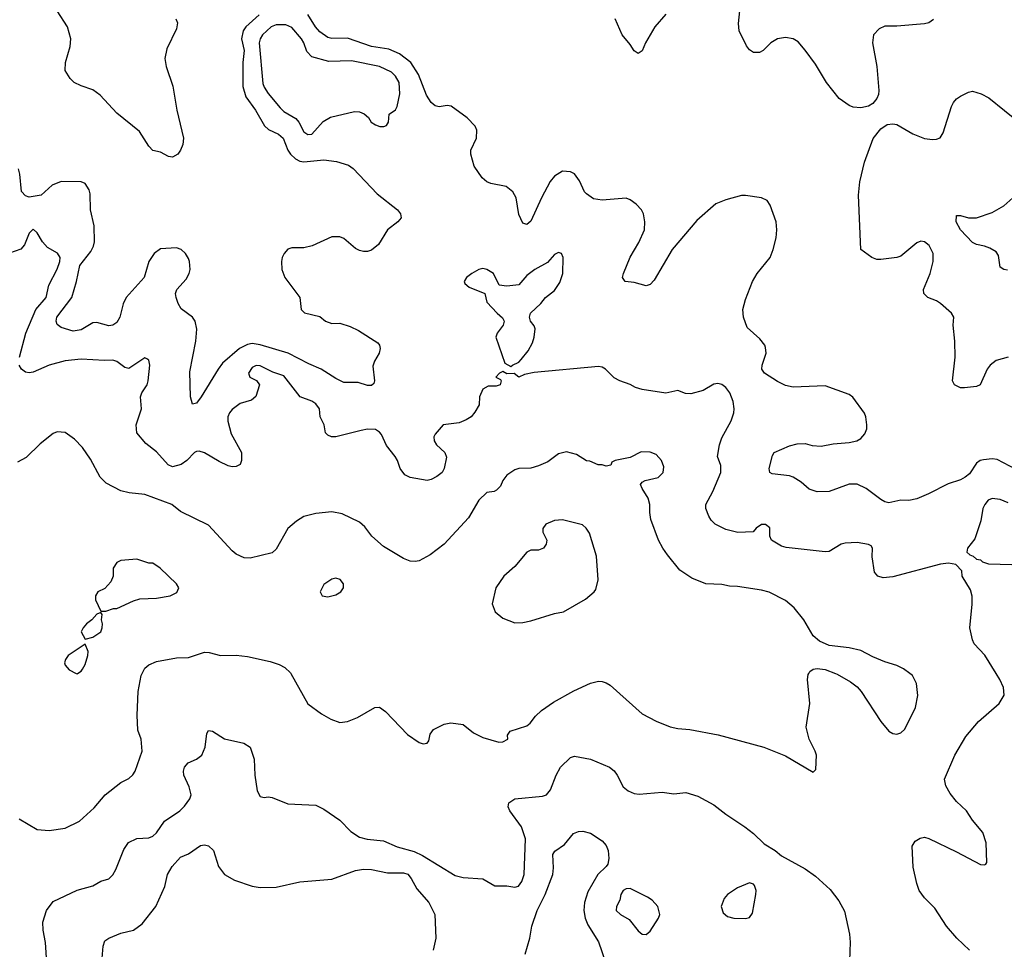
# Model space of a CAD drawing. Header units: inches. Extents: x 1771504 to 1971212, y 471788 to 643615.
# Tile 390 of 587: x 1883462 to 1888410, y 578614 to 583285. Entities that reach past the tile are written whole.
import ezdxf

# ---------------------------------------------------------------- set-up
doc = ezdxf.new("R2010")
doc.units = ezdxf.units.IN
doc.header["$MEASUREMENT"] = 0
doc.layers.add('B8587', color=7, linetype='Continuous')
doc.layers.add('B8588', color=7, linetype='Continuous')

msp = doc.modelspace()

# ---------------------------------------------------------------- linework, layer by layer
at = {"layer": 'B8587', "color": 5}
for points, elevation in [([(1883458.8, 579270), (1883550, 579215.5), (1883610, 579210.6), (1883690, 579223), (1883762.6, 579257.4), (1883835.5, 579324.5), (1883891.6, 579390), (1883970, 579452.4), (1884010, 579473), (1884030, 579490.6), (1884042.4, 579510), (1884077.6, 579610), (1884071.6, 579670), (1884055.1, 579715.1), (1884052.6, 579790), (1884057.7, 579910), (1884072.6, 579990), (1884077.2, 580000)], 560), ([(1883746, 580000), (1883750, 579998), (1883753, 580000)], 580), ([(1884824.5, 580000), (1884910, 579847.3), (1884978, 579798), (1885026, 579770), (1885070, 579754), (1885110, 579759.1), (1885160.2, 579779.8), (1885246, 579830), (1885270, 579831), (1885299.7, 579810), (1885410, 579693.4), (1885470, 579653), (1885490, 579646), (1885510, 579650.7), (1885518.3, 579661.7), (1885525.3, 579694.7), (1885541.8, 579718.2), (1885594.8, 579745.2), (1885628.2, 579751.8), (1885690, 579743.7), (1885742.8, 579702.8), (1885790, 579678.3), (1885870, 579654.9), (1885890, 579657), (1885914.5, 579670), (1885914, 579690), (1885927, 579710), (1886010, 579737.4), (1886027.6, 579750), (1886054, 579786), (1886085, 579815), (1886143.9, 579856.1), (1886247.2, 579912.8), (1886330, 579951.8), (1886370, 579962), (1886390, 579959.5), (1886410, 579953.7), (1886430, 579941.3), (1886590, 579797.1), (1886660.9, 579760.9), (1886731.6, 579731.5), (1886770, 579723.1), (1886830, 579719.5), (1886972.7, 579692.7), (1887201, 579630), (1887310, 579586.4), (1887450, 579504), (1887462.7, 579517.3), (1887466, 579590), (1887460.5, 579610), (1887429.7, 579670), (1887414.7, 579730), (1887432.5, 579850), (1887421.7, 579970), (1887424.9, 579995.1), (1887427.5, 580000)], 560), ([(1887562.3, 580000), (1887570, 579997), (1887637.6, 579957.6), (1887670, 579932.7), (1887690.2, 579910.2), (1887790, 579758.8), (1887830, 579711), (1887850, 579698.8), (1887870, 579696), (1887890, 579702.8), (1887910, 579721), (1887963.7, 579830), (1887976.2, 579890), (1887969.5, 579950), (1887949.3, 579990), (1887936.3, 580000)], 560), ([(1888234.7, 578610), (1888171.3, 578670), (1888120.4, 578730), (1888060.5, 578820.5), (1888010, 578873.3), (1887982.7, 578910), (1887970, 578945.2), (1887952.2, 579027.7), (1887947.9, 579132.1), (1887962, 579158), (1887986.9, 579173.1), (1888010, 579177.6), (1888031.6, 579171.5), (1888170, 579104.9), (1888290, 579041), (1888310, 579038), (1888318, 579042), (1888322, 579050), (1888318.4, 579150), (1888301.7, 579201.7), (1888250, 579262.7), (1888220.7, 579310), (1888170, 579356.2), (1888138, 579398), (1888115.8, 579435.8), (1888109.8, 579470), (1888160.9, 579590), (1888216.8, 579683.2), (1888281.4, 579758.6), (1888383.7, 579850), (1888409.4, 579890.6), (1888405.6, 579930), (1888388, 579970), (1888369.3, 580000)], 540), ([(1883602.4, 578470), (1883591.2, 578648.8), (1883580.3, 578710), (1883578.4, 578750), (1883596.4, 578810), (1883630, 578854.3), (1883750, 578911.3), (1883830, 578933.6), (1883870, 578956), (1883910, 578968.5), (1883930, 578988.2), (1883945.3, 579014.7), (1883984.5, 579115.5), (1884008.9, 579151.1), (1884050, 579170.3), (1884110, 579174.3), (1884130, 579182.7), (1884150, 579200.3), (1884190, 579258), (1884266.3, 579310), (1884290, 579333.1), (1884316.8, 579370), (1884322.7, 579390), (1884313.6, 579430), (1884287.2, 579490), (1884285.5, 579510), (1884289.8, 579530), (1884308.5, 579551.5), (1884350, 579570.2), (1884376.4, 579590), (1884394, 579630), (1884402, 579698), (1884410, 579713.4), (1884430, 579710.4), (1884491.1, 579671.1), (1884588, 579650), (1884620.7, 579630), (1884640.2, 579570), (1884643.2, 579490), (1884655.8, 579410), (1884670, 579382), (1884690, 579376.3), (1884710, 579380.5), (1884730, 579376.3), (1884810, 579345.5), (1884950, 579338.4), (1884990, 579318.4), (1885070, 579263.1), (1885126.2, 579206.2), (1885170, 579178.5), (1885208.3, 579168.3), (1885290, 579159.3), (1885359.1, 579130), (1885445, 579105), (1885485.5, 579085.5), (1885650, 578985.8), (1885690, 578974.9), (1885790, 578968), (1885850, 578933.4), (1885910, 578933.4), (1885950, 578926), (1885968.1, 578931.9), (1885984.8, 578955.2), (1885996.4, 578990), (1886003.1, 579170), (1885983.9, 579230), (1885925.1, 579310), (1885916.2, 579330), (1885919.3, 579350), (1885950, 579370.4), (1886090, 579383), (1886110, 579390.5), (1886130, 579416.3), (1886157.4, 579490), (1886179.7, 579530), (1886230, 579577.6), (1886250, 579584.9), (1886330.8, 579570), (1886425.5, 579530), (1886450, 579510.4), (1886464.9, 579490), (1886495.5, 579430), (1886520.7, 579410), (1886550, 579398), (1886574.6, 579394.6), (1886690, 579403.6), (1886750, 579395.8), (1886810, 579402.4), (1886870, 579384.4), (1886950, 579339.5), (1887010, 579293), (1887106.8, 579230), (1887150, 579196.3), (1887203.7, 579143.7), (1887258.8, 579110), (1887290, 579084), (1887410, 579019.1), (1887462, 578982), (1887535.1, 578915.1), (1887578.3, 578858.3), (1887606.4, 578806.4), (1887632.7, 578690), (1887636.4, 578650), (1887630.4, 578510.3)], 540), ([(1886002.8, 578590), (1886026.2, 578670), (1886035.7, 578730), (1886063.2, 578810), (1886103.1, 578890), (1886141.1, 578990), (1886144.5, 579024.5), (1886141.8, 579090), (1886151.8, 579108.2), (1886199.2, 579140.8), (1886244.4, 579195.6), (1886270, 579206), (1886291.9, 579208.1), (1886330, 579198.7), (1886390, 579160.2), (1886410, 579135.6), (1886419.2, 579110), (1886422.3, 579070), (1886417.1, 579042.9), (1886410, 579029.8), (1886368, 578990), (1886317.1, 578902.9), (1886299.8, 578850), (1886296.3, 578810), (1886303.5, 578770), (1886316.5, 578736.5), (1886371.6, 578651.6), (1886406, 578550)], 520), ([(1883866.8, 578450), (1883882, 578630), (1883890, 578657.1), (1883910, 578670.4), (1883970, 578695.3), (1884033.2, 578710), (1884078, 578742), (1884145.1, 578830), (1884190.9, 578929.1), (1884205.1, 578990), (1884228.4, 579030), (1884270, 579076.5), (1884310, 579093.4), (1884370, 579136.5), (1884390, 579139.2), (1884410, 579134.4), (1884435.3, 579110), (1884460.4, 579030), (1884490.7, 578990), (1884541.4, 578961.4), (1884630, 578932.4), (1884670, 578924.9), (1884750, 578926.7), (1884870, 578953.4), (1885030, 578966.7), (1885149.8, 579010.2), (1885190, 579017.5), (1885230, 579015.8), (1885310, 578997.8), (1885390, 578999.3), (1885411.7, 578991.7), (1885430, 578970.3), (1885457.5, 578917.5), (1885517.8, 578850), (1885547.8, 578790), (1885553.6, 578670), (1885540.3, 578610)], 520)]:
    msp.add_lwpolyline(points, dxfattribs=dict(at, elevation=elevation))
at = {"layer": 'B8587', "color": 5, "elevation": 540}
for points in [[(1886530, 578920.5), (1886510, 578918.9), (1886495.5, 578910), (1886483.7, 578890), (1886478.3, 578861.7), (1886460.7, 578830), (1886459.1, 578810), (1886482, 578790), (1886525, 578764.9), (1886570, 578707.7), (1886590, 578690.6), (1886610, 578688.2), (1886630, 578705.5), (1886672.3, 578770), (1886679.3, 578790), (1886669.5, 578829.5), (1886641, 578861), (1886617, 578877)], [(1887130, 578949), (1887070, 578923.7), (1887019.1, 578890), (1887003, 578870), (1886987.3, 578830), (1886997.1, 578797.1), (1887019.9, 578779.9), (1887050.4, 578770.3), (1887110, 578768.5), (1887130, 578774.8), (1887144.2, 578795.8), (1887162, 578890), (1887162.7, 578910), (1887155.1, 578935.1), (1887150, 578942)]]:
    msp.add_lwpolyline(points, close=True, dxfattribs=at)
at = {"layer": 'B8588', "color": 5}
for points, elevation in [([(1884665.4, 583310), (1884598.9, 583250), (1884584.2, 583230), (1884577.1, 583190), (1884589.2, 583130), (1884584, 583070), (1884583.9, 582950), (1884598.1, 582898.1), (1884646.7, 582830), (1884691.8, 582751.8), (1884712.9, 582732.9), (1884761.6, 582710), (1884785.7, 582690), (1884809.3, 582630), (1884822.9, 582610), (1884847.1, 582587.1), (1884870, 582574.5), (1884890, 582570.7), (1884990, 582581.8), (1885053.2, 582573.2), (1885115, 582555), (1885138.5, 582538.5), (1885258, 582410), (1885361.3, 582330), (1885376.4, 582310), (1885379.3, 582290), (1885362.4, 582270), (1885310.8, 582229.2), (1885264.6, 582155.4), (1885230, 582128.2), (1885210, 582120.4), (1885190, 582120.4), (1885170, 582126.4), (1885150, 582136.4), (1885090, 582186.5), (1885070, 582194.4), (1885030, 582194.4), (1884931.7, 582148.3), (1884890, 582139.7), (1884830, 582139.5), (1884810, 582132.7), (1884790.1, 582109.9), (1884781.3, 582090), (1884777, 582070), (1884779.8, 582030), (1884795, 581990), (1884870.2, 581890), (1884876.4, 581830), (1884892.8, 581812.7), (1884970, 581794.6), (1884999.1, 581770), (1885030, 581758.9), (1885070, 581760.3), (1885123.4, 581743.4), (1885164.5, 581724.5), (1885262.3, 581662.3), (1885270.5, 581650.5), (1885273.1, 581633.1), (1885269.1, 581610), (1885244.9, 581570), (1885235.9, 581544.1), (1885244.9, 581470), (1885242, 581458), (1885230, 581447.1), (1885210, 581447.3), (1885163.1, 581463.1), (1885090, 581463.1), (1885050, 581482.4), (1884977.7, 581530), (1884915.4, 581555.4), (1884810.3, 581610.3), (1884670, 581652.5), (1884630, 581657.8), (1884607.2, 581652.8), (1884566.5, 581633.5), (1884481.2, 581558.8), (1884458.6, 581530), (1884373.4, 581390), (1884350, 581359.3), (1884330, 581353.2), (1884319.7, 581390), (1884316.2, 581516.2), (1884346.2, 581670), (1884351.6, 581730), (1884343.1, 581770), (1884329.7, 581790), (1884273.4, 581833.4), (1884258.6, 581858.6), (1884248.7, 581890), (1884245.3, 581910), (1884251.9, 581930), (1884298.3, 581981.7), (1884313.5, 582010), (1884318.7, 582030), (1884315.8, 582070), (1884310, 582085.1), (1884294.9, 582110), (1884272.5, 582130), (1884250, 582139.3), (1884170, 582133.7), (1884137.2, 582110), (1884111, 582070), (1884086.5, 581990), (1883996.6, 581890), (1883982.5, 581857.5), (1883965.7, 581790), (1883950, 581764.5), (1883930.3, 581750), (1883910, 581747.3), (1883850, 581764.6), (1883830, 581762.2), (1883770, 581726.6), (1883730, 581719.7), (1883670, 581739.5), (1883650, 581753.2), (1883644.7, 581770), (1883648, 581790), (1883723.5, 581890), (1883747.2, 581970), (1883764.6, 582050), (1883819.2, 582120.8), (1883832.1, 582147.9), (1883836.8, 582170), (1883836.5, 582250), (1883818.1, 582330), (1883815.1, 582410), (1883810, 582430.9), (1883790, 582461.7), (1883770, 582470.5), (1883670, 582472.5), (1883625.2, 582454.8), (1883570, 582404.5), (1883510, 582394), (1883490, 582399.6), (1883470, 582422.7), (1883462.8, 582510), (1883456.4, 582536.4)], 520), ([(1884246.4, 583290), (1884254.9, 583270), (1884250, 583239.3), (1884201.6, 583138.4), (1884191.7, 583090), (1884198.3, 583050), (1884231.9, 582951.9), (1884251.1, 582830), (1884285.7, 582690), (1884282, 582658), (1884270.5, 582629.5), (1884256, 582610), (1884230, 582595.1), (1884210, 582598.4), (1884170, 582619.6), (1884130, 582627.6), (1884110, 582649.5), (1884063.7, 582723.7), (1883950, 582816.3), (1883865.7, 582905.7), (1883830, 582933.3), (1883770, 582953.3), (1883736, 582970), (1883714.5, 582990), (1883689.6, 583029.7), (1883691.1, 583070), (1883715, 583150), (1883719.3, 583190), (1883702.4, 583250), (1883649.8, 583330)], 480), ([(1888470, 581024.5), (1888375.1, 581075.1), (1888350, 581078.6), (1888305.7, 581074.3), (1888288.7, 581070), (1888270, 581056.8), (1888236, 581004), (1888214.2, 580985.9), (1888190, 580973.6), (1888127.4, 580952.6), (1888030, 580902.7), (1887970, 580877.6), (1887930, 580869.8), (1887890, 580871.5), (1887830, 580857.9), (1887810, 580862.5), (1887790, 580873.9), (1887715.3, 580930), (1887670, 580951.5), (1887630, 580951), (1887530, 580914.7), (1887470, 580913.3), (1887430, 580926.9), (1887390, 580962.2), (1887350, 580987), (1887330, 580993.1), (1887243.1, 581003.1), (1887232.3, 581010), (1887228.7, 581030), (1887245.1, 581094.9), (1887253.2, 581110), (1887330, 581143.6), (1887370, 581155), (1887410, 581155.6), (1887445.1, 581145.1), (1887490, 581143), (1887550, 581153.9), (1887630, 581160.7), (1887669.2, 581170), (1887690, 581181.7), (1887710, 581204.4), (1887719.1, 581230), (1887719.7, 581250), (1887715.1, 581290), (1887708.2, 581308.2), (1887648.7, 581388.7), (1887630, 581401.7), (1887510, 581444.9), (1887350, 581439.5), (1887310, 581447.6), (1887270, 581467.4), (1887204.4, 581510), (1887192.1, 581530), (1887193.8, 581550), (1887214.1, 581610), (1887210, 581638.4), (1887206.3, 581650), (1887182.2, 581682.2), (1887118.5, 581738.5), (1887099.4, 581790), (1887096.1, 581830), (1887110, 581880.3), (1887144.3, 581970), (1887169, 582010), (1887233.2, 582090), (1887249, 582130), (1887263.7, 582190), (1887267.8, 582230), (1887263.2, 582270), (1887234, 582354), (1887217.7, 582377.7), (1887190, 582389.7), (1887110, 582402.6), (1887090, 582401.5), (1887010, 582380.8), (1886960.2, 582359.8), (1886864.2, 582275.8), (1886741.8, 582130), (1886650, 581976.2), (1886630, 581955.1), (1886610, 581948), (1886550, 581965.7), (1886505.2, 581970), (1886491.8, 581990), (1886495.8, 582010), (1886530, 582092.7), (1886574.1, 582165.9), (1886602.7, 582230), (1886604.3, 582270), (1886597.3, 582310), (1886587.6, 582330), (1886559.3, 582359.3), (1886530, 582380.5), (1886510, 582388.2), (1886390, 582379.1), (1886344.8, 582384.8), (1886310, 582409.6), (1886301, 582421), (1886275.3, 582475.3), (1886250.5, 582510.5), (1886230, 582520.8), (1886190, 582523.5), (1886150, 582499.4), (1886128.4, 582471.6), (1886084.4, 582390), (1886030, 582273.3), (1886010, 582256.9), (1885990, 582262.9), (1885970, 582306), (1885957.5, 582390), (1885939.9, 582419.9), (1885906.6, 582446.6), (1885830, 582462.8), (1885810, 582471.1), (1885785.4, 582490), (1885745.7, 582550), (1885728.7, 582610), (1885728.8, 582630), (1885757.4, 582690), (1885758.8, 582730), (1885750.9, 582750.9), (1885710, 582792.6), (1885630, 582851.6), (1885610, 582854.2), (1885570, 582847), (1885550, 582852.9), (1885530, 582869.8), (1885506.4, 582906.4), (1885465.9, 583010), (1885427.5, 583070), (1885370, 583114.6), (1885317.4, 583137.4), (1885230, 583150.5), (1885110, 583193.3), (1885030, 583190.6), (1885010, 583195.4), (1884970, 583224.1), (1884948.4, 583250), (1884910, 583311.3)], 520), ([(1886710, 583313), (1886653.4, 583250), (1886607.2, 583170), (1886590, 583129.3), (1886570, 583116), (1886550, 583129.3), (1886530, 583161.2), (1886490, 583209.2), (1886454.5, 583290)], 480), ([(1888053.9, 583286.1), (1888030.5, 583270), (1888010, 583264.1), (1887870, 583252.1), (1887810, 583253.1), (1887780.6, 583239.4), (1887753.4, 583210), (1887747.8, 583170), (1887769.1, 583050), (1887779.6, 582930), (1887777.8, 582910), (1887770.2, 582889.8), (1887750, 582864.2), (1887728.3, 582851.7), (1887690, 582843.1), (1887650, 582846), (1887630, 582853.6), (1887580.8, 582890), (1887515.9, 582970), (1887461.6, 583061.6), (1887410, 583133), (1887374.3, 583174.3), (1887350, 583189.7), (1887310, 583195.3), (1887270, 583188.5), (1887237, 583170), (1887197.6, 583130), (1887179.4, 583120.6), (1887150, 583121.1), (1887130, 583133.6), (1887114.5, 583154.5), (1887077.7, 583230), (1887074.5, 583265.5), (1887080.9, 583330)], 480), ([(1888430, 581589.6), (1888370, 581573.6), (1888339.3, 581550), (1888324.9, 581530), (1888288.9, 581451.1), (1888270, 581442.6), (1888210, 581434.8), (1888190, 581436.4), (1888160.7, 581450), (1888149.7, 581470), (1888164.1, 581590), (1888161.8, 581670), (1888152.8, 581750), (1888156.3, 581790), (1888144.5, 581810), (1888090, 581859.7), (1888070, 581872.8), (1888026, 581890), (1888005.6, 581910), (1888004.7, 581930), (1888037.2, 582010), (1888052.4, 582070), (1888052.4, 582110), (1888033, 582150), (1888010, 582169.6), (1887990, 582173.3), (1887970, 582163.6), (1887890, 582096.9), (1887870, 582089.7), (1887790, 582079.8), (1887770, 582081.1), (1887745.2, 582090), (1887689.5, 582130), (1887676.8, 582403.2), (1887683.5, 582470), (1887707.2, 582570), (1887751.4, 582688.6), (1887790, 582737.1), (1887822, 582758), (1887850, 582762.4), (1887870, 582758.4), (1887950, 582711.7), (1888010, 582688.9), (1888050, 582683.1), (1888070, 582684.4), (1888087.8, 582692.2), (1888103.5, 582716.5), (1888145.4, 582850), (1888155.6, 582870), (1888170, 582888), (1888190, 582900.4), (1888230, 582920.5), (1888250, 582925.5), (1888293.5, 582913.5), (1888332.1, 582892.1), (1888490, 582764.9)], 480), ([(1888427, 582027), (1888408, 582030), (1888390, 582042), (1888380.7, 582100.7), (1888370, 582119.3), (1888337.1, 582137.1), (1888310, 582147.6), (1888270, 582155.1), (1888250, 582166.3), (1888189.7, 582230), (1888168.2, 582270), (1888170, 582302), (1888190, 582302), (1888230, 582290.4), (1888270, 582290.4), (1888350, 582317.2), (1888408.4, 582350), (1888453.5, 582390)], 460), ([(1883460.5, 581590), (1883492, 581710), (1883542.9, 581830), (1883594.8, 581890), (1883608.6, 581951.4), (1883650, 582032), (1883662.6, 582070), (1883664.5, 582090), (1883651.5, 582111.5), (1883601.4, 582141.4), (1883576.9, 582170), (1883550, 582214), (1883530, 582232.3), (1883510, 582212.7), (1883485.5, 582154.5), (1883467.7, 582132.3), (1883410, 582112.6)], 540), ([(1888369.3, 580000), (1888311.9, 580091.9), (1888259.6, 580150), (1888249.7, 580170), (1888237.6, 580230), (1888249.4, 580349.4), (1888249.3, 580389.3), (1888240.2, 580420.2), (1888198, 580490), (1888196.4, 580516.4), (1888167.3, 580547.3), (1888130, 580554), (1888090, 580549.2), (1887850, 580486), (1887800.7, 580480.7), (1887775.3, 580490), (1887757.2, 580510), (1887746.7, 580586.7), (1887747.8, 580630), (1887741, 580641), (1887728.6, 580648.6), (1887670, 580658.4), (1887610, 580655.4), (1887590, 580649.8), (1887530, 580613.5), (1887510, 580612.1), (1887313.9, 580633.9), (1887290, 580639.5), (1887240.9, 580670), (1887231.8, 580690), (1887232.5, 580732.5), (1887210, 580749.2), (1887190, 580749.2), (1887162.8, 580730), (1887147.9, 580712.1), (1887071.5, 580708.5), (1887010, 580724.6), (1886957.4, 580750), (1886937.4, 580770), (1886925.6, 580790), (1886909.6, 580830), (1886909.6, 580850), (1886944.6, 580915.4), (1886985.1, 581010), (1886985.3, 581045.3), (1886969.7, 581090), (1886978.9, 581150), (1886990, 581184.4), (1887038.3, 581270), (1887050.8, 581309.2), (1887052.2, 581330), (1887047.3, 581367.3), (1887031.5, 581410), (1887010, 581437), (1886990, 581452), (1886970, 581458), (1886950, 581454.5), (1886897.6, 581422.4), (1886834.1, 581405.9), (1886807.4, 581407.4), (1886770, 581422), (1886710, 581408), (1886590, 581426.6), (1886557, 581437), (1886530, 581453.2), (1886478, 581470), (1886450, 581485.2), (1886406.6, 581530), (1886390, 581539.7), (1886370, 581543.5), (1886047.5, 581512.5), (1885998, 581502), (1885970, 581489), (1885947.3, 581507.3), (1885910, 581506), (1885890, 581518), (1885874, 581510), (1885854, 581490), (1885878, 581478), (1885882, 581470), (1885876, 581450), (1885855.9, 581444.1), (1885816.8, 581443.2), (1885790, 581428.7), (1885773.4, 581390), (1885770.4, 581350), (1885750, 581313.2), (1885730, 581289.5), (1885705.7, 581274.3), (1885670, 581260.5), (1885590.4, 581249.6), (1885550, 581202), (1885542.8, 581190), (1885544, 581170), (1885556, 581150), (1885598.8, 581110), (1885607.1, 581087.1), (1885594.6, 581030), (1885585.5, 581010), (1885558.8, 580990), (1885530, 580974.7), (1885510, 580969.7), (1885424.4, 580984.4), (1885398.2, 580998.2), (1885374.7, 581030), (1885360.5, 581070), (1885348.2, 581090), (1885305.6, 581145.6), (1885280.5, 581200.5), (1885270, 581213.6), (1885250, 581226.6), (1885210, 581227.6), (1885178, 581222), (1885050, 581189.3), (1885029.4, 581189.4), (1885010, 581197.2), (1884999.3, 581210), (1884991.8, 581250), (1884971.8, 581290), (1884968.2, 581330), (1884950, 581355.4), (1884930, 581368.4), (1884870.9, 581390.9), (1884790, 581495.6), (1884733.7, 581513.7), (1884670, 581546.3), (1884650, 581548), (1884630, 581538.3), (1884612.2, 581510), (1884619.1, 581490), (1884651.7, 581471.7), (1884666.7, 581450), (1884647.9, 581392.1), (1884626.6, 581373.4), (1884570, 581357.6), (1884530, 581327.1), (1884516.1, 581310), (1884508.4, 581290), (1884508.1, 581268.1), (1884524.7, 581204.7), (1884575.8, 581110), (1884576.4, 581070), (1884570.4, 581050), (1884550, 581040.4), (1884530, 581038.5), (1884510, 581043.1), (1884464.7, 581064.7), (1884390, 581109.7), (1884363.1, 581116.9), (1884350, 581116.3), (1884340.5, 581110), (1884302.4, 581070), (1884273, 581050), (1884230, 581039.2), (1884208.4, 581048.4), (1884150, 581113.3), (1884096, 581156), (1884049.6, 581210), (1884046.3, 581250), (1884074.3, 581330), (1884069.4, 581390), (1884076.2, 581410), (1884103, 581450), (1884108.2, 581470), (1884115.4, 581550), (1884110, 581574), (1884100.9, 581580.9), (1884090, 581586), (1884010, 581532), (1883990, 581537), (1883950, 581567.6), (1883930, 581574), (1883887.5, 581572.5), (1883770, 581579.8), (1883690, 581570.7), (1883610, 581549.8), (1883530, 581514.6), (1883510, 581510.7), (1883490, 581513.6), (1883469.9, 581529.9), (1883459.8, 581550)], 540), ([(1887936.3, 580000), (1887904.4, 580024.4), (1887870, 580040.9), (1887810, 580058), (1887750, 580083.7), (1887690, 580116.2), (1887630, 580129.6), (1887530, 580141.6), (1887482.2, 580162.3), (1887449.6, 580190), (1887402, 580270), (1887354.3, 580330), (1887310, 580366.6), (1887228.9, 580408.9), (1887190, 580418.9), (1887070, 580437.3), (1887030, 580438.9), (1886990, 580448), (1886910, 580451), (1886839.3, 580479.3), (1886779.6, 580519.6), (1886716.8, 580596.8), (1886693.3, 580630), (1886673, 580670), (1886634.3, 580774.3), (1886628, 580810), (1886628.2, 580850), (1886621.1, 580881.1), (1886589.4, 580930), (1886582, 580950), (1886590, 580962), (1886606, 580970), (1886670, 580985.5), (1886695.6, 581010), (1886698.3, 581038.3), (1886686.6, 581070), (1886660.1, 581100.1), (1886630, 581112), (1886585.3, 581114.7), (1886530, 581085.2), (1886454, 581070), (1886438, 581062), (1886432.7, 581047.3), (1886410, 581042), (1886390, 581048.7), (1886368.9, 581048.9), (1886327.3, 581067.3), (1886310, 581068), (1886260.2, 581100.2), (1886210, 581113.2), (1886170, 581104), (1886115.9, 581064.1), (1886070, 581043.7), (1886030, 581032.3), (1885970, 581029.5), (1885950, 581022.9), (1885910, 580996.2), (1885890.4, 580970), (1885877.7, 580942.3), (1885858.3, 580921.7), (1885846, 580914), (1885810, 580909.2), (1885770, 580871.6), (1885717.7, 580782.3), (1885594.9, 580650), (1885524.1, 580595.9), (1885470, 580566), (1885450, 580562.4), (1885424.9, 580564.9), (1885390, 580577.6), (1885290, 580637.6), (1885231.3, 580690), (1885197, 580737), (1885170, 580761), (1885082.6, 580802.6), (1885030, 580813.3), (1884950, 580804.8), (1884890.2, 580789.8), (1884853.7, 580766.3), (1884810, 580729.6), (1884750, 580624.5), (1884730, 580607), (1884619.9, 580580.1), (1884590, 580581.6), (1884550, 580599.6), (1884530, 580616.2), (1884410, 580746), (1884270, 580814.8), (1884227, 580850), (1884090, 580900.3), (1884012.3, 580907.7), (1883970, 580918.2), (1883896.9, 580956.9), (1883866.8, 580986.8), (1883817.6, 581077.6), (1883776.6, 581136.6), (1883737.4, 581177.4), (1883690, 581211.6), (1883650, 581214), (1883630, 581205.6), (1883565.2, 581154.8), (1883494, 581086), (1883450, 581061.3)], 560), ([(1888430, 580857.4), (1888390, 580874.8), (1888350, 580879.7), (1888330, 580871.6), (1888312.2, 580850), (1888303.1, 580830), (1888291.9, 580768.1), (1888262.4, 580677.6), (1888226, 580630), (1888222, 580610), (1888236.9, 580596.9), (1888254, 580590), (1888270, 580574), (1888290, 580572), (1888301, 580561), (1888331.1, 580551.1), (1888447.5, 580547.5)], 540), ([(1883753, 580000), (1883770, 580011.3), (1883777.5, 580022.5), (1883790, 580044.7), (1883803.7, 580090), (1883806, 580110), (1883790, 580148), (1883706, 580090), (1883691.3, 580070), (1883686.4, 580053.6), (1883690, 580042), (1883710, 580018), (1883746, 580000)], 580), ([(1884077.2, 580000), (1884090, 580027.7), (1884110, 580043.8), (1884150, 580060.5), (1884250, 580078.3), (1884310, 580080.9), (1884390, 580107.2), (1884413.8, 580106.2), (1884470.3, 580090.3), (1884550, 580091.7), (1884606.4, 580086.4), (1884720.9, 580060.9), (1884766.1, 580046.1), (1884794, 580030), (1884822.9, 580002.9), (1884824.5, 580000)], 560), ([(1887427.5, 580000), (1887432.7, 580010), (1887450, 580021.6), (1887470, 580024.9), (1887510, 580020.3), (1887562.3, 580000)], 560)]:
    msp.add_lwpolyline(points, dxfattribs=dict(at, elevation=elevation))
for points, elevation in [([(1884750, 583259.1), (1884726, 583250), (1884682.8, 583210), (1884670.8, 583190), (1884665.8, 583170), (1884684.3, 582964.3), (1884690, 582946.5), (1884710, 582914), (1884770, 582843.2), (1884790, 582824.4), (1884849.7, 582789.7), (1884865.3, 582770), (1884890, 582722.7), (1884910, 582709.2), (1884930, 582710.2), (1884986.9, 582773.1), (1885023.7, 582796.3), (1885143.9, 582823.9), (1885170, 582822.7), (1885192.9, 582812.9), (1885214.3, 582794.3), (1885228.9, 582770), (1885250, 582757), (1885271.1, 582748.9), (1885291.1, 582748.9), (1885305.4, 582754.6), (1885315.1, 582770), (1885319.3, 582810), (1885350, 582832.7), (1885358.2, 582850), (1885372.4, 582912.4), (1885368.9, 582970), (1885350, 583001.5), (1885330, 583022.3), (1885270, 583051), (1885130, 583077.9), (1885014.8, 583074.8), (1884930, 583099.3), (1884905.4, 583125.4), (1884890.5, 583170), (1884877.8, 583190), (1884830, 583246.2), (1884798.8, 583258.8)], 540), ([(1886170, 582115.8), (1886150, 582105.1), (1886114.4, 582065.6), (1886050.7, 582030), (1886010, 582000.7), (1885970, 581952.7), (1885910, 581946), (1885872.3, 581952.3), (1885842.9, 582010), (1885810, 582029.7), (1885790, 582034.5), (1885769.3, 582030.7), (1885734, 582010), (1885707.3, 581990), (1885696, 581970), (1885699.6, 581959.6), (1885721.3, 581941.3), (1885798.8, 581910), (1885810, 581866), (1885861, 581810), (1885887.5, 581787.5), (1885896, 581770), (1885891, 581750), (1885860.7, 581710), (1885854.8, 581690), (1885899.6, 581559.6), (1885930, 581542), (1885938, 581550), (1885970, 581564.7), (1885982.5, 581577.5), (1886017.7, 581622.3), (1886038.5, 581661.5), (1886048, 581690), (1886051.9, 581731.9), (1886046.6, 581746.6), (1886029, 581770), (1886024, 581790), (1886029, 581810), (1886080.2, 581859.8), (1886104, 581890), (1886150, 581924.9), (1886175.8, 581964.2), (1886190.8, 582010), (1886193.8, 582090), (1886185.2, 582110)], 540), ([(1886190, 580772.3), (1886150, 580769.3), (1886106.8, 580750), (1886090.9, 580729.1), (1886090.8, 580710), (1886110.5, 580670), (1886108, 580650), (1886094.9, 580630), (1886070, 580619.6), (1886030, 580620.7), (1886010.4, 580609.6), (1885950, 580537.2), (1885894.8, 580490), (1885854.8, 580430), (1885836, 580350), (1885851, 580310), (1885890, 580278.8), (1885950, 580254.8), (1885990, 580256.3), (1886030, 580264.9), (1886150, 580302), (1886195.3, 580310), (1886305.8, 580374.2), (1886349.2, 580410), (1886357.2, 580422.8), (1886369.5, 580470.5), (1886360.7, 580590), (1886325.6, 580705.6), (1886309.3, 580730), (1886290, 580746.6)], 580), ([(1884050, 580574), (1883970, 580568), (1883950, 580558), (1883932, 580530), (1883932, 580490), (1883919.8, 580460.2), (1883890, 580428), (1883854, 580410), (1883842, 580390), (1883842, 580370), (1883870, 580314), (1883894, 580314), (1883933.2, 580326.8), (1883950, 580327.3), (1884034.2, 580365.8), (1884064.8, 580375.2), (1884150, 580378), (1884218, 580390), (1884252.1, 580407.9), (1884261.2, 580430), (1884249, 580450), (1884168, 580530), (1884130, 580554), (1884110, 580555.3)], 580), ([(1885050, 580479), (1885030, 580474), (1884990, 580448), (1884971.3, 580410), (1884982, 580390), (1885010, 580386), (1885050, 580396), (1885075.3, 580410), (1885088.7, 580430), (1885088.7, 580450), (1885072.5, 580472.5)], 580), ([(1883870, 580306), (1883850, 580298), (1883824.7, 580270), (1883798, 580250), (1883781, 580230), (1883771.3, 580210), (1883790, 580172), (1883830, 580182.8), (1883869.2, 580210), (1883876.2, 580230), (1883878, 580250), (1883873.2, 580270), (1883876.4, 580296.4)], 580)]:
    msp.add_lwpolyline(points, close=True, dxfattribs=dict(at, elevation=elevation))

doc.saveas('drawing.dxf')
